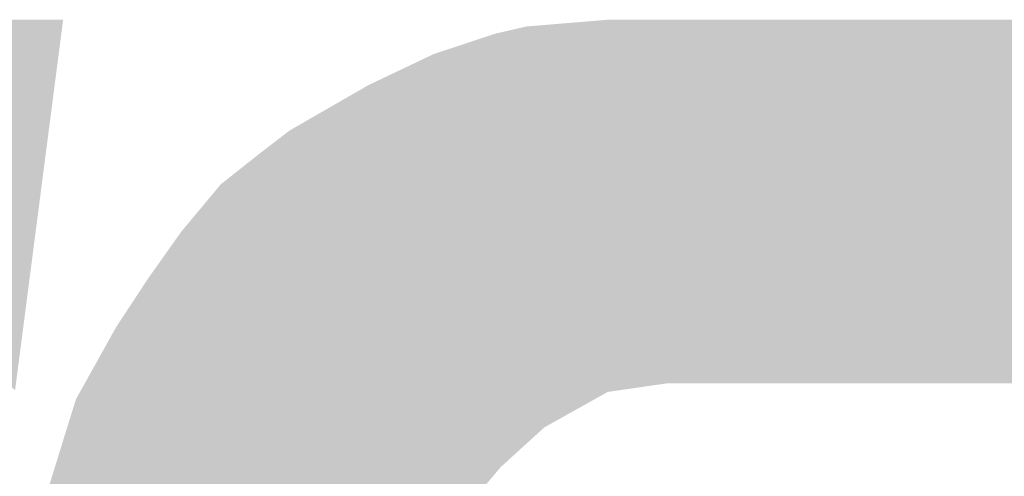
# Model space of a CAD drawing. Extents: x -2 to 113, y -136 to 16.
# Tile 307 of 541: x 4 to 6.7, y 14.17 to 15.43. Entities that reach past the tile are written whole.
import ezdxf

# ---------------------------------------------------------------- set-up
doc = ezdxf.new("R2010")
doc.units = 0
doc.header["$MEASUREMENT"] = 0
doc.linetypes.add('SOLID', pattern=[0])
doc.layers.get('0').update_dxf_attribs({"linetype": 'SOLID'})
for name, color, linetype in [('1', 7, 'SOLID'), ('10', 7, 'SOLID'), ('11', 7, 'SOLID'), ('12', 7, 'SOLID'), ('13', 7, 'SOLID'), ('14', 7, 'SOLID'), ('15', 7, 'SOLID'), ('16', 7, 'SOLID'), ('17', 7, 'SOLID'), ('18', 7, 'SOLID'), ('19', 7, 'SOLID'), ('2', 7, 'SOLID'), ('20', 7, 'SOLID'), ('21', 7, 'SOLID'), ('22', 7, 'SOLID'), ('23', 7, 'SOLID'), ('24', 7, 'SOLID'), ('25', 7, 'SOLID'), ('26', 7, 'SOLID'), ('27', 7, 'SOLID'), ('28', 7, 'SOLID'), ('29', 7, 'SOLID'), ('3', 7, 'SOLID'), ('30', 7, 'SOLID'), ('31', 7, 'SOLID'), ('32', 7, 'SOLID'), ('33', 7, 'SOLID'), ('34', 7, 'SOLID'), ('35', 7, 'SOLID'), ('36', 7, 'SOLID'), ('37', 7, 'SOLID'), ('38', 7, 'SOLID'), ('39', 7, 'SOLID'), ('4', 7, 'SOLID'), ('40', 7, 'SOLID'), ('41', 7, 'SOLID'), ('42', 7, 'SOLID'), ('43', 7, 'SOLID'), ('44', 7, 'SOLID'), ('45', 7, 'SOLID'), ('46', 7, 'SOLID'), ('47', 7, 'SOLID'), ('48', 7, 'SOLID'), ('49', 7, 'SOLID'), ('5', 7, 'SOLID'), ('50', 7, 'SOLID'), ('51', 7, 'SOLID'), ('52', 7, 'SOLID'), ('53', 7, 'SOLID'), ('54', 7, 'SOLID'), ('55', 7, 'SOLID'), ('56', 7, 'SOLID'), ('57', 7, 'SOLID'), ('58', 7, 'SOLID'), ('59', 7, 'SOLID'), ('6', 7, 'SOLID'), ('60', 7, 'SOLID'), ('61', 7, 'SOLID'), ('62', 7, 'SOLID'), ('63', 7, 'SOLID'), ('64', 7, 'SOLID'), ('65', 7, 'SOLID'), ('66', 7, 'SOLID'), ('67', 7, 'SOLID'), ('68', 7, 'SOLID'), ('7', 7, 'SOLID'), ('8', 7, 'SOLID'), ('9', 7, 'SOLID')]:
    doc.layers.add(name, color=color, linetype=linetype)

# ---------------------------------------------------------------- blocks, each defined once
blk = doc.blocks.new('DGRFC_SCDOT')
at = {"color": 7}
for points in [[(1462.685, 1364), (1533.157, 1907.5), (1462.685, 1364), (803.563, 1907.5)], [(2332.817, 1907.5), (2076.317, 1857), (2332.817, 1907.5), (1865.317, 1745)], [(2332.817, 1907.5), (1865.317, 1745), (2332.817, 1907.5), (2331.721, 1361.494)], [(2332.817, 1907.5), (2212.317, 1897.5), (2332.817, 1907.5), (2076.317, 1857)], [(2332.817, 1907.5), (2331.721, 1361.494), (2332.817, 1907.5), (2418.317, 1374)], [(2332.817, 1907.5), (2418.317, 1374), (2332.817, 1907.5), (3054.882, 1907.5)], [(2418.317, 1374), (2985.706, 1374), (2418.317, 1374), (3054.882, 1907.5)], [(2212.317, 1897.5), (2166.817, 1887), (2212.317, 1897.5), (2076.317, 1857)], [(2076.317, 1857), (1980.817, 1811.5), (2076.317, 1857), (1865.317, 1745)], [(1865.317, 1745), (1610.817, 1456.5), (1865.317, 1745), (1512.817, 1224.5)], [(1865.317, 1745), (1512.817, 1224.5), (1865.317, 1745), (2121.317, 1187.5)], [(1865.317, 1745), (1706.317, 1596.5), (1865.317, 1745), (1610.817, 1456.5)], [(1865.317, 1745), (1764.317, 1666), (1865.317, 1745), (1706.317, 1596.5)], [(1865.317, 1745), (1819.817, 1710), (1865.317, 1745), (1764.317, 1666)], [(1865.317, 1745), (2121.317, 1187.5), (1865.317, 1745), (2174.398, 1250.847)], [(1865.317, 1745), (2174.398, 1250.847), (1865.317, 1745), (2238.817, 1309.5)], [(1865.317, 1745), (2238.817, 1309.5), (1865.317, 1745), (2331.721, 1361.494)], [(1706.317, 1596.5), (1656.817, 1526.5), (1706.317, 1596.5), (1610.817, 1456.5)], [(1610.817, 1456.5), (1551.817, 1350.5), (1610.817, 1456.5), (1512.817, 1224.5)]]:
    blk.add_solid(points, dxfattribs=at)

msp = doc.modelspace()

# ---------------------------------------------------------------- block references
at = {"xscale": 0.001868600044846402, "yscale": 0.001868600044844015, "zscale": 14.70588235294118}
msp.add_blockref('DGRFC_SCDOT', (1.2531, 11.8615), dxfattribs=at)
at = {"layer": '1', "xscale": 0.001868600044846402, "yscale": 0.001868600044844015, "zscale": 14.70588235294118}
msp.add_blockref('DGRFC_SCDOT', (1.2531, 11.8615), dxfattribs=at)
at = {"layer": '10', "xscale": 0.001868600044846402, "yscale": 0.001868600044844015, "zscale": 14.70588235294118}
msp.add_blockref('DGRFC_SCDOT', (1.2531, 11.8615), dxfattribs=at)
at = {"layer": '11', "xscale": 0.001868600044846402, "yscale": 0.001868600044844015, "zscale": 14.70588235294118}
msp.add_blockref('DGRFC_SCDOT', (1.2531, 11.8615), dxfattribs=at)
at = {"layer": '12', "xscale": 0.001868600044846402, "yscale": 0.001868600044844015, "zscale": 14.70588235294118}
msp.add_blockref('DGRFC_SCDOT', (1.2531, 11.8615), dxfattribs=at)
at = {"layer": '13', "xscale": 0.001868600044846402, "yscale": 0.001868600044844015, "zscale": 14.70588235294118}
msp.add_blockref('DGRFC_SCDOT', (1.2531, 11.8615), dxfattribs=at)
at = {"layer": '14', "xscale": 0.001868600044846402, "yscale": 0.001868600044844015, "zscale": 14.70588235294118}
msp.add_blockref('DGRFC_SCDOT', (1.2531, 11.8615), dxfattribs=at)
at = {"layer": '15', "xscale": 0.001868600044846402, "yscale": 0.001868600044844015, "zscale": 14.70588235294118}
msp.add_blockref('DGRFC_SCDOT', (1.2531, 11.8615), dxfattribs=at)
at = {"layer": '16', "xscale": 0.001868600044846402, "yscale": 0.001868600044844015, "zscale": 14.70588235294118}
msp.add_blockref('DGRFC_SCDOT', (1.2531, 11.8615), dxfattribs=at)
at = {"layer": '17', "xscale": 0.001868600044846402, "yscale": 0.001868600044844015, "zscale": 14.70588235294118}
msp.add_blockref('DGRFC_SCDOT', (1.2531, 11.8615), dxfattribs=at)
at = {"layer": '18', "xscale": 0.001868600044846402, "yscale": 0.001868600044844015, "zscale": 14.70588235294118}
msp.add_blockref('DGRFC_SCDOT', (1.2531, 11.8615), dxfattribs=at)
at = {"layer": '19', "xscale": 0.001868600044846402, "yscale": 0.001868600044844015, "zscale": 14.70588235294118}
msp.add_blockref('DGRFC_SCDOT', (1.2531, 11.8615), dxfattribs=at)
at = {"layer": '2', "xscale": 0.001868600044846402, "yscale": 0.001868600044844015, "zscale": 14.70588235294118}
msp.add_blockref('DGRFC_SCDOT', (1.2531, 11.8615), dxfattribs=at)
at = {"layer": '20', "xscale": 0.001868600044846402, "yscale": 0.001868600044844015, "zscale": 14.70588235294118}
msp.add_blockref('DGRFC_SCDOT', (1.2531, 11.8615), dxfattribs=at)
at = {"layer": '21', "xscale": 0.001868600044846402, "yscale": 0.001868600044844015, "zscale": 14.70588235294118}
msp.add_blockref('DGRFC_SCDOT', (1.2531, 11.8615), dxfattribs=at)
at = {"layer": '22', "xscale": 0.001868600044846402, "yscale": 0.001868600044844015, "zscale": 14.70588235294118}
msp.add_blockref('DGRFC_SCDOT', (1.2531, 11.8615), dxfattribs=at)
at = {"layer": '23', "xscale": 0.001868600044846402, "yscale": 0.001868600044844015, "zscale": 14.70588235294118}
msp.add_blockref('DGRFC_SCDOT', (1.2531, 11.8615), dxfattribs=at)
at = {"layer": '24', "xscale": 0.001868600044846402, "yscale": 0.001868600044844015, "zscale": 14.70588235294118}
msp.add_blockref('DGRFC_SCDOT', (1.2531, 11.8615), dxfattribs=at)
at = {"layer": '25', "xscale": 0.001868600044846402, "yscale": 0.001868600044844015, "zscale": 14.70588235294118}
msp.add_blockref('DGRFC_SCDOT', (1.2531, 11.8615), dxfattribs=at)
at = {"layer": '26', "xscale": 0.001868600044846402, "yscale": 0.001868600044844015, "zscale": 14.70588235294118}
msp.add_blockref('DGRFC_SCDOT', (1.2531, 11.8615), dxfattribs=at)
at = {"layer": '27', "xscale": 0.001868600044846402, "yscale": 0.001868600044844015, "zscale": 14.70588235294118}
msp.add_blockref('DGRFC_SCDOT', (1.2531, 11.8615), dxfattribs=at)
at = {"layer": '28', "xscale": 0.001868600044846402, "yscale": 0.001868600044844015, "zscale": 14.70588235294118}
msp.add_blockref('DGRFC_SCDOT', (1.2531, 11.8615), dxfattribs=at)
at = {"layer": '29', "xscale": 0.001868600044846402, "yscale": 0.001868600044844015, "zscale": 14.70588235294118}
msp.add_blockref('DGRFC_SCDOT', (1.2531, 11.8615), dxfattribs=at)
at = {"layer": '3', "xscale": 0.001868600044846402, "yscale": 0.001868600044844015, "zscale": 14.70588235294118}
msp.add_blockref('DGRFC_SCDOT', (1.2531, 11.8615), dxfattribs=at)
at = {"layer": '30', "xscale": 0.001868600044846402, "yscale": 0.001868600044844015, "zscale": 14.70588235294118}
msp.add_blockref('DGRFC_SCDOT', (1.2531, 11.8615), dxfattribs=at)
at = {"layer": '31', "xscale": 0.001868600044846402, "yscale": 0.001868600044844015, "zscale": 14.70588235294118}
msp.add_blockref('DGRFC_SCDOT', (1.2531, 11.8615), dxfattribs=at)
at = {"layer": '32', "xscale": 0.001868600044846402, "yscale": 0.001868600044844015, "zscale": 14.70588235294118}
msp.add_blockref('DGRFC_SCDOT', (1.2531, 11.8615), dxfattribs=at)
at = {"layer": '33', "xscale": 0.001868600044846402, "yscale": 0.001868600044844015, "zscale": 14.70588235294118}
msp.add_blockref('DGRFC_SCDOT', (1.2531, 11.8615), dxfattribs=at)
at = {"layer": '34', "xscale": 0.001868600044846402, "yscale": 0.001868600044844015, "zscale": 14.70588235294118}
msp.add_blockref('DGRFC_SCDOT', (1.2531, 11.8615), dxfattribs=at)
at = {"layer": '35', "xscale": 0.001868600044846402, "yscale": 0.001868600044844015, "zscale": 14.70588235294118}
msp.add_blockref('DGRFC_SCDOT', (1.2531, 11.8615), dxfattribs=at)
at = {"layer": '36', "xscale": 0.001868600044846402, "yscale": 0.001868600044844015, "zscale": 14.70588235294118}
msp.add_blockref('DGRFC_SCDOT', (1.2531, 11.8615), dxfattribs=at)
at = {"layer": '37', "xscale": 0.001868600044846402, "yscale": 0.001868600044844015, "zscale": 14.70588235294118}
msp.add_blockref('DGRFC_SCDOT', (1.2531, 11.8615), dxfattribs=at)
at = {"layer": '38', "xscale": 0.001868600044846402, "yscale": 0.001868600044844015, "zscale": 14.70588235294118}
msp.add_blockref('DGRFC_SCDOT', (1.2531, 11.8615), dxfattribs=at)
at = {"layer": '39', "xscale": 0.001868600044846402, "yscale": 0.001868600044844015, "zscale": 14.70588235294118}
msp.add_blockref('DGRFC_SCDOT', (1.2531, 11.8615), dxfattribs=at)
at = {"layer": '4', "xscale": 0.001868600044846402, "yscale": 0.001868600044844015, "zscale": 14.70588235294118}
msp.add_blockref('DGRFC_SCDOT', (1.2531, 11.8615), dxfattribs=at)
at = {"layer": '40', "xscale": 0.001868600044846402, "yscale": 0.001868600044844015, "zscale": 14.70588235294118}
msp.add_blockref('DGRFC_SCDOT', (1.2531, 11.8615), dxfattribs=at)
at = {"layer": '41', "xscale": 0.001868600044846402, "yscale": 0.001868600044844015, "zscale": 14.70588235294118}
msp.add_blockref('DGRFC_SCDOT', (1.2531, 11.8615), dxfattribs=at)
at = {"layer": '42', "xscale": 0.001868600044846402, "yscale": 0.001868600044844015, "zscale": 14.70588235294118}
msp.add_blockref('DGRFC_SCDOT', (1.2531, 11.8615), dxfattribs=at)
at = {"layer": '43', "xscale": 0.001868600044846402, "yscale": 0.001868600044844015, "zscale": 14.70588235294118}
msp.add_blockref('DGRFC_SCDOT', (1.2531, 11.8615), dxfattribs=at)
at = {"layer": '44', "xscale": 0.001868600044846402, "yscale": 0.001868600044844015, "zscale": 14.70588235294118}
msp.add_blockref('DGRFC_SCDOT', (1.2531, 11.8615), dxfattribs=at)
at = {"layer": '45', "xscale": 0.001868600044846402, "yscale": 0.001868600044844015, "zscale": 14.70588235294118}
msp.add_blockref('DGRFC_SCDOT', (1.2531, 11.8615), dxfattribs=at)
at = {"layer": '46', "xscale": 0.001868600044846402, "yscale": 0.001868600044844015, "zscale": 14.70588235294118}
msp.add_blockref('DGRFC_SCDOT', (1.2531, 11.8615), dxfattribs=at)
at = {"layer": '47', "xscale": 0.001868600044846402, "yscale": 0.001868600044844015, "zscale": 14.70588235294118}
msp.add_blockref('DGRFC_SCDOT', (1.2531, 11.8615), dxfattribs=at)
at = {"layer": '48', "xscale": 0.001868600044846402, "yscale": 0.001868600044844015, "zscale": 14.70588235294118}
msp.add_blockref('DGRFC_SCDOT', (1.2531, 11.8615), dxfattribs=at)
at = {"layer": '49', "xscale": 0.001868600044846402, "yscale": 0.001868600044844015, "zscale": 14.70588235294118}
msp.add_blockref('DGRFC_SCDOT', (1.2531, 11.8615), dxfattribs=at)
at = {"layer": '5', "xscale": 0.001868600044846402, "yscale": 0.001868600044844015, "zscale": 14.70588235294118}
msp.add_blockref('DGRFC_SCDOT', (1.2531, 11.8615), dxfattribs=at)
at = {"layer": '50', "xscale": 0.001868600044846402, "yscale": 0.001868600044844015, "zscale": 14.70588235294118}
msp.add_blockref('DGRFC_SCDOT', (1.2531, 11.8615), dxfattribs=at)
at = {"layer": '51', "xscale": 0.001868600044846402, "yscale": 0.001868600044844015, "zscale": 14.70588235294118}
msp.add_blockref('DGRFC_SCDOT', (1.2531, 11.8615), dxfattribs=at)
at = {"layer": '52', "xscale": 0.001868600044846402, "yscale": 0.001868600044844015, "zscale": 14.70588235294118}
msp.add_blockref('DGRFC_SCDOT', (1.2531, 11.8615), dxfattribs=at)
at = {"layer": '53', "xscale": 0.001868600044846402, "yscale": 0.001868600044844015, "zscale": 14.70588235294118}
msp.add_blockref('DGRFC_SCDOT', (1.2531, 11.8615), dxfattribs=at)
at = {"layer": '54', "xscale": 0.001868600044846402, "yscale": 0.001868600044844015, "zscale": 14.70588235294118}
msp.add_blockref('DGRFC_SCDOT', (1.2531, 11.8615), dxfattribs=at)
at = {"layer": '55', "xscale": 0.001868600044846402, "yscale": 0.001868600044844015, "zscale": 14.70588235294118}
msp.add_blockref('DGRFC_SCDOT', (1.2531, 11.8615), dxfattribs=at)
at = {"layer": '56', "xscale": 0.001868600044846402, "yscale": 0.001868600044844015, "zscale": 14.70588235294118}
msp.add_blockref('DGRFC_SCDOT', (1.2531, 11.8615), dxfattribs=at)
at = {"layer": '57', "xscale": 0.001868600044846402, "yscale": 0.001868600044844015, "zscale": 14.70588235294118}
msp.add_blockref('DGRFC_SCDOT', (1.2531, 11.8615), dxfattribs=at)
at = {"layer": '58', "xscale": 0.001868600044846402, "yscale": 0.001868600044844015, "zscale": 14.70588235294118}
msp.add_blockref('DGRFC_SCDOT', (1.2531, 11.8615), dxfattribs=at)
at = {"layer": '59', "xscale": 0.001868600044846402, "yscale": 0.001868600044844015, "zscale": 14.70588235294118}
msp.add_blockref('DGRFC_SCDOT', (1.2531, 11.8615), dxfattribs=at)
at = {"layer": '6', "xscale": 0.001868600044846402, "yscale": 0.001868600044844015, "zscale": 14.70588235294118}
msp.add_blockref('DGRFC_SCDOT', (1.2531, 11.8615), dxfattribs=at)
at = {"layer": '60', "xscale": 0.001868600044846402, "yscale": 0.001868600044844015, "zscale": 14.70588235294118}
msp.add_blockref('DGRFC_SCDOT', (1.2531, 11.8615), dxfattribs=at)
at = {"layer": '61', "xscale": 0.001868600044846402, "yscale": 0.001868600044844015, "zscale": 14.70588235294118}
msp.add_blockref('DGRFC_SCDOT', (1.2531, 11.8615), dxfattribs=at)
at = {"layer": '62', "xscale": 0.001868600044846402, "yscale": 0.001868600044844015, "zscale": 14.70588235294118}
msp.add_blockref('DGRFC_SCDOT', (1.2531, 11.8615), dxfattribs=at)
at = {"layer": '63', "xscale": 0.001868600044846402, "yscale": 0.001868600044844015, "zscale": 14.70588235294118}
msp.add_blockref('DGRFC_SCDOT', (1.2531, 11.8615), dxfattribs=at)
at = {"layer": '64', "xscale": 0.001868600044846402, "yscale": 0.001868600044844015, "zscale": 14.70588235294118}
msp.add_blockref('DGRFC_SCDOT', (1.2531, 11.8615), dxfattribs=at)
at = {"layer": '65', "xscale": 0.001868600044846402, "yscale": 0.001868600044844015, "zscale": 14.70588235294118}
msp.add_blockref('DGRFC_SCDOT', (1.2531, 11.8615), dxfattribs=at)
at = {"layer": '66', "xscale": 0.001868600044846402, "yscale": 0.001868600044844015, "zscale": 14.70588235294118}
msp.add_blockref('DGRFC_SCDOT', (1.2531, 11.8615), dxfattribs=at)
at = {"layer": '67', "xscale": 0.001868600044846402, "yscale": 0.001868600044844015, "zscale": 14.70588235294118}
msp.add_blockref('DGRFC_SCDOT', (1.2531, 11.8615), dxfattribs=at)
at = {"layer": '68', "xscale": 0.001868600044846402, "yscale": 0.001868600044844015, "zscale": 14.70588235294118}
msp.add_blockref('DGRFC_SCDOT', (1.2531, 11.8615), dxfattribs=at)
at = {"layer": '7', "xscale": 0.001868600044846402, "yscale": 0.001868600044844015, "zscale": 14.70588235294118}
msp.add_blockref('DGRFC_SCDOT', (1.2531, 11.8615), dxfattribs=at)
at = {"layer": '8', "xscale": 0.001868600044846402, "yscale": 0.001868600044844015, "zscale": 14.70588235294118}
msp.add_blockref('DGRFC_SCDOT', (1.2531, 11.8615), dxfattribs=at)
at = {"layer": '9', "xscale": 0.001868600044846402, "yscale": 0.001868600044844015, "zscale": 14.70588235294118}
msp.add_blockref('DGRFC_SCDOT', (1.2531, 11.8615), dxfattribs=at)

doc.saveas('drawing.dxf')
